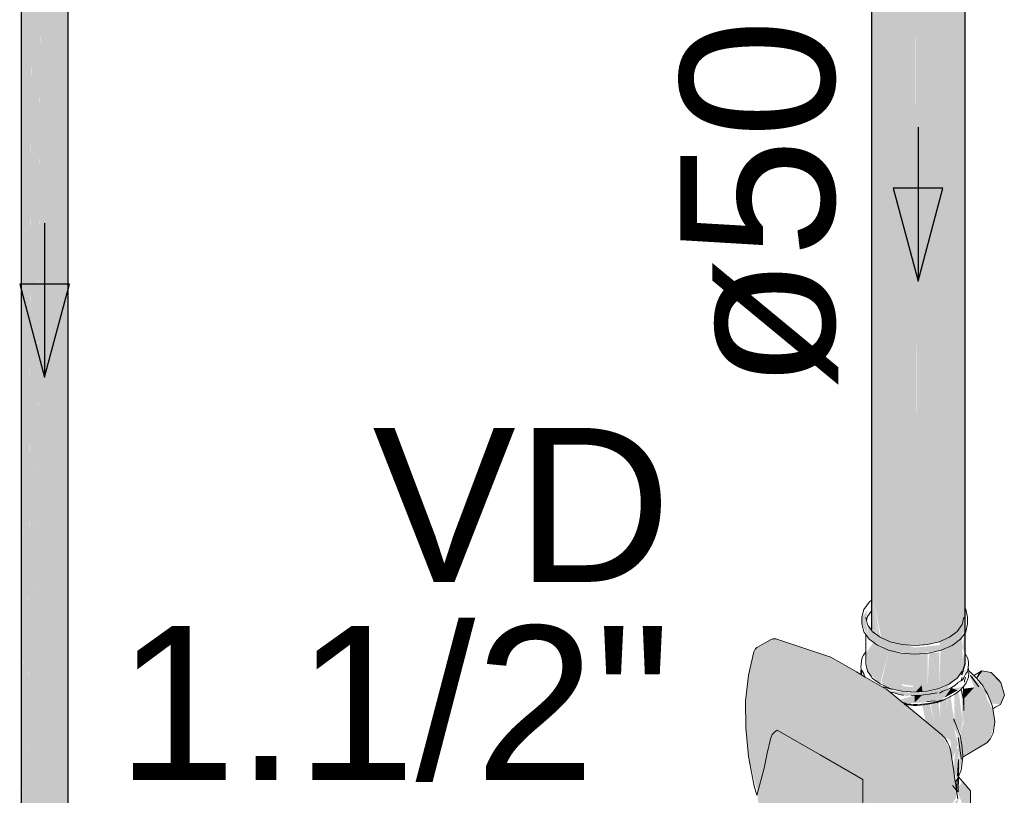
# Model space of a CAD drawing. Header units: millimetres. Extents: x 567 to 934, y -1 to 364.
# Tile 899 of 1056: x 818.88 to 820.16, y 68.28 to 69.28. Entities that reach past the tile are written whole.
import ezdxf

# ---------------------------------------------------------------- set-up
doc = ezdxf.new("R2010")
doc.units = ezdxf.units.MM
doc.header["$MEASUREMENT"] = 0
doc.linetypes.add('NULL', pattern=[0])
for name, color, linetype, lineweight in [('AF-Condutos', 140, 'Continuous', 25), ('AF-Registro', 253, 'Continuous', 18), ('AF-Sentido conduto', 140, 'Continuous', 30), ('AF-Textos conduto', 7, 'Continuous', 9), ('Textos', 7, 'Continuous', 9)]:
    doc.layers.add(name, color=color, linetype=linetype, lineweight=lineweight)
doc.styles.add('Arial', font='arial.ttf')

msp = doc.modelspace()

# ---------------------------------------------------------------- hatches: boundary and pattern name
at = {"layer": 'AF-Condutos', "linetype": 'Continuous'}
for points in [[(818.8847, 67.8085), (818.8855, 67.8236), (818.8854, 70.0274)], [(818.9367, 67.8114), (818.9366, 70.0194), (818.9366, 67.7714), (818.9435, 67.7776), (818.9435, 70.0256)], [(818.9435, 67.7776), (818.9455, 67.7849), (818.9455, 70.0329)], [(818.8847, 67.7867), (818.8854, 70.0186), (818.8847, 70.0191)], [(818.8854, 67.7794), (818.8912, 67.7728), (818.9134, 67.7663), (818.9366, 67.7714), (818.9366, 70.0194), (818.9262, 67.8269), (818.9259, 70.0154), (818.9137, 67.8214), (818.9134, 70.0143), (818.9013, 67.8198), (818.9011, 70.0162), (818.8913, 67.8115), (818.8912, 70.0208)], [(818.8854, 70.0176), (818.8855, 67.8236), (818.8912, 70.0143)], [(818.8912, 70.0139), (818.8913, 67.8115), (818.901, 70.0106)], [(818.9011, 70.0107), (818.9013, 67.8159), (818.9133, 70.0086)], [(818.9259, 70.0089), (818.9134, 70.0098), (818.9137, 67.8214)], [(818.9366, 70.013), (818.9259, 70.0105), (818.9262, 67.8269)], [(818.9435, 70.0165), (818.9366, 70.0135), (818.9367, 67.8114)], [(818.9435, 67.7776), (818.9455, 70.0183), (818.9435, 70.0169)], [(820.1106, 68.4602), (820.1106, 69.6161), (820.1071, 68.5719), (820.1066, 69.6016), (820.0935, 68.4836), (820.1048, 68.495), (820.1092, 68.4852), (820.1067, 68.4671)], [(819.989, 68.4904), (819.9891, 68.5315), (819.989, 69.5912)], [(819.989, 69.5904), (819.9891, 68.5315), (819.9903, 69.5902)], [(819.9903, 68.4886), (819.9903, 69.5902), (819.9891, 68.5315)], [(819.9908, 68.4884), (819.9957, 68.4847), (819.9913, 68.5311), (819.9903, 69.5902), (819.9906, 68.5306)], [(819.9906, 68.4885), (819.9903, 69.5902), (819.9903, 68.5304)], [(819.9903, 69.5878), (819.9913, 68.5311), (820.0018, 69.5816)], [(820.0019, 68.48), (820.0019, 69.592), (819.9913, 68.5311)], [(820.0019, 69.592), (820.0019, 68.4805), (820.002, 68.4805)], [(820.0019, 69.592), (820.002, 68.4805), (820.0028, 68.4801)], [(820.0928, 69.5893), (820.0725, 68.4743), (820.0763, 68.4752)], [(820.0928, 68.4831), (820.0928, 69.5893), (820.0763, 68.4752)], [(820.0935, 68.4836), (820.1065, 69.5896), (820.0928, 69.5835)], [(820.1071, 68.5719), (820.1106, 69.5993), (820.1066, 69.5939)], [(820.0019, 69.5806), (820.0028, 68.4754), (820.0215, 69.574)], [(820.0228, 68.4732), (820.0217, 69.5828), (820.0028, 68.4801)], [(820.0217, 69.5748), (820.0228, 68.4684), (820.0461, 69.5729)], [(820.0474, 68.4706), (820.0462, 69.579), (820.0229, 68.4731)], [(820.0475, 68.4659), (820.0713, 69.5748), (820.0463, 69.5729)], [(820.0714, 69.5813), (820.0476, 68.4706), (820.0549, 68.4712)], [(820.0714, 69.5813), (820.0549, 68.4701), (820.0724, 68.4743)], [(820.0927, 69.5835), (820.0714, 69.576), (820.0724, 68.4695)], [(820.0928, 69.5746), (820.0928, 68.4831), (820.093, 68.4832)], [(820.0928, 69.5746), (820.093, 68.4832), (820.0935, 68.4836)], [(820.0003, 68.4813), (819.9913, 68.5311), (819.9963, 68.4842)], [(820.1066, 68.433), (820.106, 68.4762), (820.0961, 68.4671), (820.0935, 68.4416)], [(820.1072, 68.4645), (820.1066, 68.4369), (820.1106, 68.4469)]]:
    msp.add_hatch(color=151, dxfattribs=at).paths.add_polyline_path(points)
at = {"layer": 'AF-Registro', "linetype": 'Continuous'}
for points in [[(819.9819, 68.5012), (819.9838, 68.5168), (819.9767, 68.5072), (819.9767, 68.4987), (819.9859, 68.479)], [(820.1115, 68.5175), (820.1005, 68.4889), (820.0771, 68.4754), (820.0796, 68.4645), (820.1047, 68.479), (820.1106, 68.4957)], [(819.9838, 68.4977), (819.9859, 68.479), (820.011, 68.4645), (820.0453, 68.4592), (820.0796, 68.4645), (820.0796, 68.4712), (820.0453, 68.4678), (820.0003, 68.4813)], [(819.8411, 68.2786), (819.8481, 68.306), (819.8388, 68.3284), (819.8864, 68.3884), (819.9397, 68.3186), (819.978, 68.2965), (819.978, 68.2684), (820.0058, 68.232), (820.0395, 68.1999), (820.0845, 68.2141), (820.1, 68.2179), (820.1013, 68.2716), (820.0846, 68.2494), (820.0991, 68.2733), (820.0811, 68.2864), (820.0915, 68.3349), (820.0803, 68.3547), (820.009, 68.4135), (819.9551, 68.4267), (819.9361, 68.4556), (819.8648, 68.4791), (819.861, 68.4793), (819.8378, 68.4657), (819.8291, 68.432), (819.8256, 68.3989), (819.8257, 68.3635), (819.8294, 68.3264)], [(820.1068, 68.4372), (820.1015, 68.4765), (820.0771, 68.4706), (820.0903, 68.4207)], [(820.1068, 68.4806), (820.1017, 68.4748), (820.1068, 68.4372)], [(819.9823, 68.4612), (819.9838, 68.4372), (820.0003, 68.4207), (820.0117, 68.4641), (819.9916, 68.4747)], [(820.0019, 68.4228), (820.006, 68.4181), (820.0288, 68.4112), (820.0288, 68.4602), (820.0118, 68.4643)], [(820.0453, 68.4099), (820.0618, 68.4112), (820.0618, 68.4604), (820.0457, 68.4592), (820.0288, 68.467), (820.0428, 68.4185)], [(820.0771, 68.4148), (820.0903, 68.4207), (820.0788, 68.4643)], [(819.9551, 68.4267), (820.009, 68.4135), (819.9361, 68.4556), (819.9513, 68.4324)], [(820.0288, 68.4604), (820.0288, 68.4202), (820.0428, 68.4184), (820.0308, 68.4603)], [(820.0618, 68.4112), (820.0771, 68.4148), (820.0771, 68.425), (820.0638, 68.4607)], [(820.0771, 68.4254), (820.0771, 68.4616), (820.0641, 68.4607)], [(820.1116, 68.4585), (820.0935, 68.4416), (820.1058, 68.4357)], [(820.1138, 68.4395), (820.0839, 68.4293), (820.0906, 68.4209), (820.0762, 68.4117), (820.045, 68.4088), (820.0108, 68.412), (820.0343, 68.4049), (820.0815, 68.4113)], [(820.1567, 68.394), (820.1616, 68.4061), (820.1569, 68.4226), (820.1445, 68.4357), (820.1325, 68.4377), (820.1286, 68.4267), (820.1449, 68.3952)], [(820.1155, 68.4348), (820.1225, 68.4162), (820.1111, 68.4035), (820.1056, 68.414), (820.1074, 68.3717), (820.1389, 68.4019), (820.1368, 68.4126)], [(820.1079, 68.4171), (820.0563, 68.4059), (820.0611, 68.3979), (820.0718, 68.3988), (820.056, 68.4064), (820.045, 68.3964), (820.045, 68.4058), (820.0254, 68.4), (820.0343, 68.3954), (820.0754, 68.3981)], [(820.0431, 68.4057), (820.0265, 68.3962), (820.0926, 68.4176)], [(820.0265, 68.3962), (820.0554, 68.3962), (820.0921, 68.4174)], [(820.0288, 68.418), (820.0288, 68.4112), (820.0453, 68.4099), (820.0434, 68.4164)], [(820.0541, 68.4189), (820.0461, 68.41), (820.0553, 68.4107)], [(820.0925, 68.4157), (820.0849, 68.4038), (820.1002, 68.4126)], [(820.1021, 68.411), (820.0967, 68.373), (820.1048, 68.357)], [(820.1074, 68.3717), (820.1021, 68.4124), (820.1048, 68.357)], [(820.1225, 68.4162), (820.1086, 68.4144), (820.1087, 68.4009)], [(820.0543, 68.4055), (820.045, 68.4058), (820.045, 68.3964)], [(820.1004, 68.2967), (820.1076, 68.3257), (820.1062, 68.3415), (820.0964, 68.3733), (820.0917, 68.4043), (820.0885, 68.4027), (820.0844, 68.3793), (820.0956, 68.3657), (820.1016, 68.351), (820.1059, 68.3247), (820.0956, 68.3657), (820.0844, 68.3793), (820.0847, 68.4008), (820.0814, 68.3992), (820.0785, 68.3774), (820.0758, 68.3972), (820.0694, 68.3958), (820.0705, 68.3709), (820.0645, 68.3954), (820.0619, 68.3699), (820.0917, 68.3467), (820.0934, 68.3227), (820.101, 68.3408), (820.1035, 68.3233), (820.0955, 68.3088)], [(820.0811, 68.399), (820.0777, 68.3979), (820.0785, 68.3774)], [(820.0879, 68.4024), (820.0847, 68.4008), (820.0844, 68.3793)], [(820.0985, 68.4081), (820.0965, 68.407), (820.0966, 68.3733)], [(820.1018, 68.4104), (820.0985, 68.4078), (820.0967, 68.373)], [(820.143, 68.3564), (820.1078, 68.3274), (820.1389, 68.3443), (820.1432, 68.349), (820.1493, 68.3715), (820.147, 68.386), (820.1389, 68.4019), (820.1093, 68.3735), (820.1048, 68.357), (820.147, 68.3684), (820.1066, 68.3385), (820.1073, 68.3322)], [(819.8697, 68.359), (819.9397, 68.3186), (819.8864, 68.3884), (819.8612, 68.3567), (819.8486, 68.3072), (819.8746, 68.3708)], [(820.0595, 68.3718), (820.0596, 68.394), (820.0549, 68.3933)], [(820.0595, 68.3718), (820.0619, 68.3699), (820.0644, 68.3947), (820.0596, 68.3949)], [(820.0705, 68.3709), (820.0695, 68.3938), (820.0658, 68.395)], [(819.8273, 68.2345), (819.884, 68.2113), (819.883, 68.2024), (819.9436, 68.1669), (819.9598, 68.1685), (819.978, 68.1742), (819.978, 68.2965), (819.8667, 68.3608), (819.8584, 68.3507), (819.8407, 68.2775), (819.8448, 68.2439), (819.8283, 68.2435)], [(820.1057, 68.3446), (820.147, 68.3684), (820.1048, 68.357)], [(820.1067, 68.3386), (820.147, 68.3684), (820.1058, 68.3446)], [(819.8481, 68.306), (819.8612, 68.3567), (819.8388, 68.3284)], [(820.143, 68.3564), (820.1073, 68.3322), (820.1076, 68.3293)], [(820.1079, 68.3275), (820.143, 68.3564), (820.108, 68.3296)], [(820.099, 68.2733), (820.0996, 68.2823), (820.0915, 68.3349), (820.0811, 68.2864)], [(820.0955, 68.3089), (820.1016, 68.3194), (820.1026, 68.3358), (820.0981, 68.338)], [(819.8402, 68.276), (819.8294, 68.3264), (819.8366, 68.2879)], [(820.0996, 68.2829), (820.1108, 68.2561), (820.1108, 68.2276), (820.1178, 68.2535), (820.1178, 68.282), (820.1, 68.2876)], [(820.1017, 68.2871), (820.1178, 68.282), (820.1075, 68.2937)]]:
    msp.add_hatch(color=254, dxfattribs=at).paths.add_polyline_path(points)

# ---------------------------------------------------------------- linework, layer by layer
at = {"layer": 'AF-Condutos'}
for p, q in [((818.9455, 67.8084), (818.9455, 70.0329)), ((818.8847, 70.0191), (818.8847, 67.7867)), ((820.1106, 68.6055), (820.1106, 69.6161)), ((819.989, 69.5912), (819.989, 68.5313)), ((820.1106, 68.5216), (820.1106, 68.6055)), ((819.989, 68.5313), (819.989, 68.4905)), ((820.1106, 68.5188), (820.1106, 68.5216)), ((820.1106, 68.5143), (820.1106, 68.5188)), ((820.1106, 68.4872), (820.1106, 68.5143)), ((820.1106, 68.4602), (820.1106, 68.4872)), ((820.1106, 68.4469), (820.1106, 68.4602)), ((820.1066, 68.4324), (820.1086, 68.4397)), ((820.1086, 68.4397), (820.1106, 68.4469))]:
    msp.add_line(p, q, dxfattribs=at)
at = {"layer": 'AF-Registro'}
for p, q in [((819.9859, 68.527), (819.9825, 68.5223)), ((819.989, 68.5294), (819.9859, 68.527)), ((819.979, 68.5175), (819.9767, 68.5072)), ((819.9825, 68.5223), (819.979, 68.5175)), ((819.9838, 68.5083), (819.989, 68.5155)), ((820.1115, 68.5175), (820.1106, 68.5188)), ((820.1139, 68.5072), (820.1115, 68.5175)), ((819.9767, 68.5072), (819.9767, 68.4987)), ((819.9826, 68.503), (819.9816, 68.5072)), ((819.9826, 68.503), (819.9838, 68.5083)), ((819.9838, 68.4977), (819.9826, 68.503)), ((820.109, 68.5072), (820.1068, 68.4977)), ((820.1139, 68.4987), (820.1139, 68.5072)), ((819.9767, 68.4987), (819.979, 68.4885)), ((819.979, 68.4885), (819.9816, 68.4849)), ((819.9848, 68.4963), (819.9838, 68.4977)), ((819.989, 68.4905), (819.9848, 68.4963)), ((819.9901, 68.4889), (819.989, 68.4905)), ((820.0003, 68.4813), (819.9901, 68.4889)), ((820.1005, 68.4889), (820.0903, 68.4812)), ((820.1068, 68.4977), (820.1005, 68.4889)), ((820.1106, 68.4872), (820.1115, 68.4885)), ((820.1115, 68.4885), (820.1139, 68.4987)), ((819.8578, 68.4781), (819.8403, 68.468)), ((819.861, 68.4793), (819.8578, 68.4781)), ((819.8648, 68.4791), (819.861, 68.4793)), ((819.9361, 68.4556), (819.8648, 68.4791)), ((819.9816, 68.4849), (819.9859, 68.479)), ((819.9816, 68.4849), (819.9816, 68.4625)), ((819.9859, 68.479), (819.9864, 68.4785)), ((819.9864, 68.4785), (819.989, 68.4766)), ((819.989, 68.4766), (819.9968, 68.4708)), ((820.0135, 68.4754), (820.0003, 68.4813)), ((820.0288, 68.4717), (820.0135, 68.4754)), ((820.0771, 68.4754), (820.0618, 68.4717)), ((820.0903, 68.4812), (820.0771, 68.4754)), ((820.0938, 68.4707), (820.1047, 68.479)), ((820.1047, 68.479), (820.1106, 68.4872)), ((819.8361, 68.4622), (819.8291, 68.432)), ((819.8378, 68.4657), (819.8361, 68.4622)), ((819.8403, 68.468), (819.8378, 68.4657)), ((819.9816, 68.4625), (819.9788, 68.4582)), ((819.9816, 68.4625), (819.9816, 68.4467)), ((819.9968, 68.4708), (820.011, 68.4645)), ((820.011, 68.4645), (820.0275, 68.4605)), ((820.0453, 68.4705), (820.0288, 68.4717)), ((820.0618, 68.4717), (820.0453, 68.4705)), ((820.0631, 68.4605), (820.0796, 68.4645)), ((820.0796, 68.4645), (820.0938, 68.4707)), ((819.9697, 68.4362), (819.9361, 68.4556)), ((819.9759, 68.4507), (819.9756, 68.4461)), ((819.977, 68.4548), (819.9759, 68.4507)), ((819.9788, 68.4582), (819.977, 68.4548)), ((820.0275, 68.4605), (820.0453, 68.4592)), ((820.0453, 68.4592), (820.0631, 68.4605)), ((820.1116, 68.4585), (820.1106, 68.4602)), ((820.114, 68.4535), (820.1116, 68.4585)), ((820.1147, 68.4513), (820.114, 68.4535)), ((820.1152, 68.4488), (820.1147, 68.4513)), ((819.9754, 68.4382), (819.9751, 68.4357)), ((819.9756, 68.4461), (819.9754, 68.4423)), ((819.9754, 68.4423), (819.9756, 68.4408)), ((819.9756, 68.4395), (819.9754, 68.4382)), ((819.9756, 68.4408), (819.9757, 68.4402)), ((819.9757, 68.4402), (819.9756, 68.4395)), ((819.9757, 68.4402), (819.9759, 68.4386)), ((819.9759, 68.4386), (819.9759, 68.4326)), ((819.9779, 68.4366), (819.9766, 68.4382)), ((819.9766, 68.4382), (819.9778, 68.436)), ((819.9816, 68.4467), (819.9838, 68.4372)), ((819.9838, 68.4372), (819.989, 68.4299)), ((820.1005, 68.4283), (820.1068, 68.4372)), ((820.1136, 68.4364), (820.1141, 68.4385)), ((820.1141, 68.4385), (820.1142, 68.4391)), ((820.1142, 68.4391), (820.1147, 68.441)), ((820.1147, 68.4415), (820.115, 68.4462)), ((820.1147, 68.441), (820.1147, 68.4415)), ((820.1148, 68.4412), (820.1147, 68.4415)), ((820.1149, 68.4399), (820.1148, 68.4412)), ((820.1152, 68.4382), (820.1149, 68.4399)), ((820.115, 68.4462), (820.1152, 68.4488)), ((820.1153, 68.4375), (820.1152, 68.4382)), ((820.1154, 68.4366), (820.1153, 68.4375)), ((820.1184, 68.4351), (820.1153, 68.4375)), ((820.1155, 68.4344), (820.1154, 68.4366)), ((820.1304, 68.4367), (820.1254, 68.4283)), ((820.1257, 68.428), (820.1325, 68.4377)), ((820.1325, 68.4377), (820.1301, 68.4364)), ((820.1325, 68.4377), (820.1304, 68.4367)), ((820.1445, 68.4357), (820.1325, 68.4377)), ((819.8291, 68.432), (819.8256, 68.3989)), ((819.9752, 68.433), (819.9697, 68.4362)), ((819.9751, 68.4357), (819.9752, 68.4334)), ((819.9752, 68.4334), (819.9752, 68.433)), ((819.9759, 68.4326), (819.9752, 68.433)), ((819.981, 68.4296), (819.9759, 68.4326)), ((819.9778, 68.436), (819.979, 68.4338)), ((819.979, 68.4338), (819.9801, 68.4308)), ((819.9801, 68.4308), (819.981, 68.4296)), ((820.0022, 68.4174), (819.981, 68.4296)), ((819.989, 68.4299), (819.9901, 68.4283)), ((819.9901, 68.4283), (820.0003, 68.4207)), ((820.0914, 68.4215), (820.1005, 68.4283)), ((820.1014, 68.4224), (820.1052, 68.4247)), ((820.1052, 68.4247), (820.1056, 68.4249)), ((820.1067, 68.4292), (820.1056, 68.4252)), ((820.1079, 68.4265), (820.1056, 68.4252)), ((820.1056, 68.4249), (820.1072, 68.426)), ((820.1072, 68.426), (820.1079, 68.4265)), ((820.1079, 68.4265), (820.1084, 68.4277)), ((820.1084, 68.4277), (820.1089, 68.4291)), ((820.1089, 68.4291), (820.1117, 68.434)), ((820.11, 68.4247), (820.1097, 68.4236)), ((820.1097, 68.4236), (820.11, 68.4247)), ((820.11, 68.4247), (820.1113, 68.4294)), ((820.1104, 68.4263), (820.11, 68.4247)), ((820.1113, 68.4294), (820.1104, 68.4263)), ((820.1117, 68.434), (820.1136, 68.4364)), ((820.1123, 68.4229), (820.1129, 68.4241)), ((820.1129, 68.4241), (820.1133, 68.425)), ((820.1133, 68.425), (820.1142, 68.4273)), ((820.1142, 68.4273), (820.1149, 68.4296)), ((820.1149, 68.4296), (820.1152, 68.4317)), ((820.1152, 68.4317), (820.1155, 68.4344)), ((820.1182, 68.4312), (820.1177, 68.432)), ((820.1177, 68.432), (820.1182, 68.4312)), ((820.1185, 68.4308), (820.1182, 68.4312)), ((820.1182, 68.4312), (820.1191, 68.43)), ((820.1197, 68.4339), (820.1184, 68.4351)), ((820.1191, 68.43), (820.1185, 68.4308)), ((820.1193, 68.4297), (820.1191, 68.43)), ((820.1191, 68.43), (820.123, 68.4244)), ((820.1202, 68.4284), (820.1193, 68.4297)), ((820.1211, 68.4325), (820.1197, 68.4339)), ((820.1283, 68.4169), (820.1202, 68.4284)), ((820.122, 68.4316), (820.1211, 68.4325)), ((820.1227, 68.4321), (820.122, 68.4316)), ((820.1254, 68.4283), (820.122, 68.4316)), ((820.1248, 68.4333), (820.1227, 68.4321)), ((820.123, 68.4244), (820.1283, 68.4169)), ((820.1301, 68.4364), (820.1248, 68.4333)), ((820.1257, 68.428), (820.1254, 68.4283)), ((820.1264, 68.4273), (820.1257, 68.428)), ((820.1339, 68.4176), (820.1264, 68.4273)), ((820.1569, 68.4226), (820.1445, 68.4357)), ((820.153, 68.4269), (820.1455, 68.4346)), ((820.1455, 68.4346), (820.1569, 68.4226)), ((820.1569, 68.4226), (820.153, 68.4269)), ((820.0003, 68.4207), (820.006, 68.4181)), ((820.009, 68.4135), (820.0022, 68.4174)), ((820.0054, 68.4165), (820.0048, 68.4167)), ((820.0048, 68.4167), (820.0103, 68.415)), ((820.0159, 68.4134), (820.0054, 68.4165)), ((820.006, 68.4181), (820.0135, 68.4148)), ((820.0112, 68.4117), (820.009, 68.4135)), ((820.0103, 68.415), (820.0159, 68.4134)), ((820.0133, 68.4099), (820.0112, 68.4117)), ((820.0135, 68.4148), (820.0247, 68.4122)), ((820.0247, 68.4122), (820.0288, 68.4112)), ((820.0288, 68.4112), (820.0453, 68.4099)), ((820.0453, 68.4099), (820.0618, 68.4112)), ((820.0618, 68.4112), (820.0771, 68.4148)), ((820.0771, 68.4148), (820.0903, 68.4207)), ((820.0772, 68.4088), (820.0818, 68.4112)), ((820.0818, 68.4112), (820.0879, 68.4135)), ((820.0879, 68.4135), (820.0929, 68.4159)), ((820.0903, 68.4207), (820.0914, 68.4215)), ((820.0925, 68.4082), (820.1002, 68.4126)), ((820.0929, 68.4159), (820.0973, 68.4187)), ((820.1002, 68.4126), (820.0964, 68.4104)), ((820.0973, 68.4187), (820.1013, 68.4223)), ((820.1013, 68.4223), (820.1014, 68.4224)), ((820.1019, 68.4108), (820.1049, 68.4135)), ((820.1049, 68.4135), (820.1056, 68.4141)), ((820.1056, 68.4141), (820.1069, 68.4154)), ((820.1056, 68.4141), (820.1056, 68.414)), ((820.1056, 68.414), (820.1085, 68.4006)), ((820.1069, 68.4154), (820.1085, 68.4173)), ((820.1085, 68.4173), (820.1087, 68.4175)), ((820.1086, 68.4082), (820.1085, 68.4173)), ((820.1087, 68.4175), (820.1101, 68.4193)), ((820.1097, 68.4236), (820.1096, 68.4232)), ((820.1096, 68.4232), (820.1097, 68.4236)), ((820.1101, 68.4193), (820.1111, 68.4208)), ((820.1111, 68.4208), (820.1119, 68.4223)), ((820.1119, 68.4223), (820.1123, 68.4229)), ((820.112, 68.4223), (820.112, 68.4222)), ((820.1368, 68.4126), (820.1339, 68.4176)), ((820.1396, 68.408), (820.1368, 68.4126)), ((820.1616, 68.4061), (820.1569, 68.4226)), ((819.8256, 68.3989), (819.8257, 68.3635)), ((820.0291, 68.3969), (820.0133, 68.4099)), ((820.0133, 68.4099), (820.0183, 68.409)), ((820.0183, 68.409), (820.0237, 68.4072)), ((820.0237, 68.4072), (820.0296, 68.4062)), ((820.0296, 68.4062), (820.0307, 68.4061)), ((820.045, 68.4058), (820.0405, 68.406)), ((820.0405, 68.406), (820.0449, 68.4058)), ((820.0449, 68.4058), (820.0505, 68.4056)), ((820.0505, 68.4056), (820.0571, 68.4065)), ((820.0571, 68.4065), (820.0644, 68.4075)), ((820.0611, 68.3979), (820.0718, 68.3988)), ((820.0665, 68.3983), (820.0611, 68.3979)), ((820.0644, 68.4075), (820.0659, 68.4078)), ((820.0659, 68.4078), (820.0742, 68.4093)), ((820.0665, 68.4078), (820.0659, 68.4078)), ((820.0742, 68.4093), (820.0665, 68.4078)), ((820.0718, 68.3988), (820.0665, 68.3983)), ((820.0696, 68.3965), (820.0754, 68.3981)), ((820.0747, 68.3975), (820.0768, 68.3983)), ((820.0759, 68.3982), (820.0747, 68.3975)), ((820.0754, 68.3981), (820.0759, 68.3982)), ((820.0768, 68.3983), (820.0755, 68.3982)), ((820.0759, 68.3982), (820.0768, 68.3983)), ((820.0763, 68.3974), (820.0808, 68.3989)), ((820.0768, 68.3983), (820.0784, 68.399)), ((820.0801, 68.4105), (820.0772, 68.4088)), ((820.0797, 68.3995), (820.0777, 68.3983)), ((820.0784, 68.399), (820.0787, 68.3991)), ((820.0787, 68.3991), (820.0797, 68.3995)), ((820.0797, 68.3995), (820.082, 68.4002)), ((820.0808, 68.3989), (820.0872, 68.4021)), ((820.082, 68.4002), (820.0865, 68.4019)), ((820.0849, 68.4038), (820.0925, 68.4082)), ((820.0887, 68.406), (820.0849, 68.4038)), ((820.0865, 68.4019), (820.0908, 68.4039)), ((820.0872, 68.4021), (820.0922, 68.4046)), ((820.0925, 68.4082), (820.0887, 68.406)), ((820.0908, 68.4039), (820.0923, 68.4046)), ((820.0923, 68.4046), (820.0933, 68.4051)), ((820.0964, 68.4104), (820.0925, 68.4082)), ((820.0933, 68.4051), (820.0965, 68.407)), ((820.0965, 68.407), (820.099, 68.4086)), ((820.099, 68.4086), (820.1019, 68.4108)), ((820.1085, 68.4006), (820.1089, 68.3863)), ((820.1088, 68.3996), (820.1086, 68.4082)), ((820.1089, 68.3863), (820.1088, 68.3996)), ((820.1421, 68.4027), (820.1396, 68.408)), ((820.146, 68.3926), (820.1421, 68.4027)), ((820.1567, 68.394), (820.1616, 68.4061)), ((820.0295, 68.3968), (820.0291, 68.3969)), ((820.0291, 68.3969), (820.0343, 68.3954)), ((820.0309, 68.3955), (820.0291, 68.3969)), ((820.0343, 68.3954), (820.0295, 68.3968)), ((820.033, 68.3948), (820.0309, 68.3955)), ((820.0314, 68.395), (820.0309, 68.3955)), ((820.0314, 68.395), (820.0329, 68.3949)), ((820.033, 68.3937), (820.0314, 68.395)), ((820.0329, 68.3949), (820.0344, 68.3944)), ((820.0329, 68.3938), (820.0357, 68.3934)), ((820.0344, 68.3944), (820.033, 68.3948)), ((820.0357, 68.3934), (820.033, 68.3937)), ((820.0343, 68.3926), (820.033, 68.3937)), ((820.0803, 68.3547), (820.0343, 68.3926)), ((820.0344, 68.3944), (820.0365, 68.3945)), ((820.0355, 68.3945), (820.0344, 68.3944)), ((820.0357, 68.3934), (820.0402, 68.3932)), ((820.0402, 68.3932), (820.0357, 68.3934)), ((820.0365, 68.3945), (820.0403, 68.3943)), ((820.0402, 68.3932), (820.0405, 68.3931)), ((820.0403, 68.3943), (820.0438, 68.394)), ((820.0405, 68.3931), (820.0434, 68.3927)), ((820.0434, 68.3927), (820.0481, 68.3927)), ((820.0438, 68.394), (820.0483, 68.3941)), ((820.0481, 68.3927), (820.0528, 68.393)), ((820.0483, 68.3941), (820.0546, 68.3946)), ((820.0528, 68.393), (820.0604, 68.3941)), ((820.0546, 68.3946), (820.0582, 68.3949)), ((820.0582, 68.3949), (820.062, 68.3954)), ((820.0604, 68.3941), (820.0652, 68.3949)), ((820.062, 68.3954), (820.0652, 68.3957)), ((820.0652, 68.3957), (820.0696, 68.3965)), ((820.0652, 68.3949), (820.0698, 68.3959)), ((820.0763, 68.3974), (820.0694, 68.3958)), ((820.0698, 68.3959), (820.0699, 68.3959)), ((820.0699, 68.3959), (820.0733, 68.3967)), ((820.0733, 68.3967), (820.076, 68.3973)), ((820.0742, 68.3963), (820.0761, 68.3973)), ((820.0758, 68.3972), (820.0742, 68.3963)), ((820.076, 68.3973), (820.0763, 68.3974)), ((820.0761, 68.3973), (820.0763, 68.3974)), ((820.1466, 68.3885), (820.146, 68.3926)), ((820.1466, 68.3885), (820.1507, 68.3909)), ((820.147, 68.386), (820.1466, 68.3885)), ((820.1493, 68.3715), (820.147, 68.386)), ((820.1507, 68.3909), (820.1567, 68.394)), ((820.0958, 68.3753), (820.0965, 68.3718)), ((820.0964, 68.3738), (820.0958, 68.3753)), ((820.1041, 68.3538), (820.0964, 68.3738)), ((819.8257, 68.3635), (819.8294, 68.3264)), ((819.8667, 68.3608), (819.8631, 68.358)), ((819.9223, 68.3286), (819.8667, 68.3608)), ((820.147, 68.3567), (820.1493, 68.3715)), ((819.8584, 68.3507), (819.8537, 68.3309)), ((819.8602, 68.3548), (819.8584, 68.3507)), ((819.8631, 68.358), (819.8602, 68.3548)), ((820.0841, 68.3505), (820.0803, 68.3547)), ((820.0873, 68.3456), (820.0841, 68.3505)), ((820.1016, 68.351), (820.1017, 68.3508)), ((820.1029, 68.3429), (820.1016, 68.351)), ((820.1017, 68.3508), (820.1029, 68.3429)), ((820.1055, 68.3457), (820.1041, 68.3538)), ((820.1389, 68.3443), (820.1432, 68.349)), ((820.1432, 68.349), (820.147, 68.3567)), ((820.0899, 68.3403), (820.0873, 68.3456)), ((820.0915, 68.3349), (820.0899, 68.3403)), ((820.0958, 68.3069), (820.0915, 68.3349)), ((820.1037, 68.3369), (820.1029, 68.3429)), ((820.1029, 68.3429), (820.1056, 68.3245)), ((820.1056, 68.3245), (820.1037, 68.3369)), ((820.1062, 68.3415), (820.1055, 68.3457)), ((820.1078, 68.3279), (820.1062, 68.3415)), ((820.108, 68.326), (820.1389, 68.3443)), ((819.8294, 68.3264), (819.8366, 68.2879)), ((819.8537, 68.3309), (819.8495, 68.3113)), ((819.978, 68.2965), (819.9223, 68.3286)), ((820.1022, 68.3227), (820.1009, 68.3013)), ((820.1019, 68.3003), (820.1022, 68.3227)), ((820.1056, 68.3088), (820.1076, 68.3257)), ((820.1059, 68.3228), (820.1056, 68.3245)), ((820.1056, 68.3245), (820.1059, 68.3228)), ((820.1076, 68.3257), (820.1078, 68.3279)), ((820.1076, 68.3257), (820.108, 68.326)), ((819.8495, 68.3113), (819.8407, 68.2775)), ((820.1019, 68.3003), (820.1056, 68.3088)), ((819.978, 68.1742), (819.978, 68.2965)), ((820.0979, 68.2935), (820.0958, 68.3069)), ((820.0979, 68.2935), (820.1003, 68.2966)), ((820.1006, 68.2972), (820.0996, 68.2823)), ((820.0996, 68.2829), (820.1003, 68.2966)), ((820.1003, 68.2966), (820.1004, 68.2967)), ((820.1004, 68.2967), (820.1006, 68.2972)), ((820.1006, 68.2972), (820.1018, 68.3001)), ((820.1016, 68.2805), (820.1019, 68.3001)), ((820.1018, 68.3001), (820.1019, 68.3003)), ((820.1019, 68.3001), (820.1019, 68.3003)), ((820.1025, 68.2994), (820.1019, 68.3001)), ((820.1043, 68.2974), (820.1025, 68.2994)), ((820.1075, 68.2937), (820.1043, 68.2974)), ((819.8366, 68.2879), (819.8402, 68.276)), ((820.0943, 68.2888), (820.0996, 68.2829)), ((820.0981, 68.2921), (820.0979, 68.2935)), ((820.0995, 68.2829), (820.0981, 68.2921)), ((820.1178, 68.282), (820.1075, 68.2937)), ((819.8407, 68.2775), (819.8402, 68.276)), ((819.8402, 68.276), (819.8402, 68.276)), ((820.0996, 68.2828), (820.0995, 68.2829)), ((820.0996, 68.2828), (820.0996, 68.2829)), ((820.0996, 68.2829), (820.0997, 68.2828)), ((820.0996, 68.2823), (820.0996, 68.2828)), ((820.1013, 68.2716), (820.0996, 68.2823)), ((820.0997, 68.2828), (820.1016, 68.2805)), ((820.1178, 68.2622), (820.1178, 68.282))]:
    msp.add_line(p, q, dxfattribs=at)
at = {"layer": 'AF-Sentido conduto'}
for p, q in [((820.0818, 69.0647), (820.0171, 69.0647)), ((820.0171, 69.0647), (820.0495, 68.9439)), ((820.0495, 68.9439), (820.0818, 69.0647)), ((818.9473, 68.9397), (818.8826, 68.9397)), ((818.8826, 68.9397), (818.915, 68.8189)), ((818.915, 68.8189), (818.9473, 68.9397))]:
    msp.add_line(p, q, dxfattribs=at)
for points in [[(820.0495, 69.1439), (820.0495, 68.9439)], [(818.915, 69.0189), (818.915, 68.8189)]]:
    msp.add_lwpolyline(points, dxfattribs=at)

# ---------------------------------------------------------------- texts
at = {"layer": 'AF-Textos conduto', "linetype": 'NULL', "insert": (819.946, 69.0439), "char_height": 0.2, "width": 0.962805, "attachment_point": 8, "rotation": 90.0002, "line_spacing_factor": 0.6, "style": 'Arial'}
msp.add_mtext('ø50', dxfattribs=at)
at = {"layer": 'Textos', "linetype": 'NULL', "char_height": 0.2, "attachment_point": 9, "line_spacing_factor": 0.6, "style": 'Arial'}
for s, insert, width in [('VD', (819.7289, 68.5532), 0.776524), ('1.1/2"', (819.7289, 68.2932), 1.440854)]:
    msp.add_mtext(s, dxfattribs=dict(at, insert=insert, width=width))

doc.saveas('drawing.dxf')
